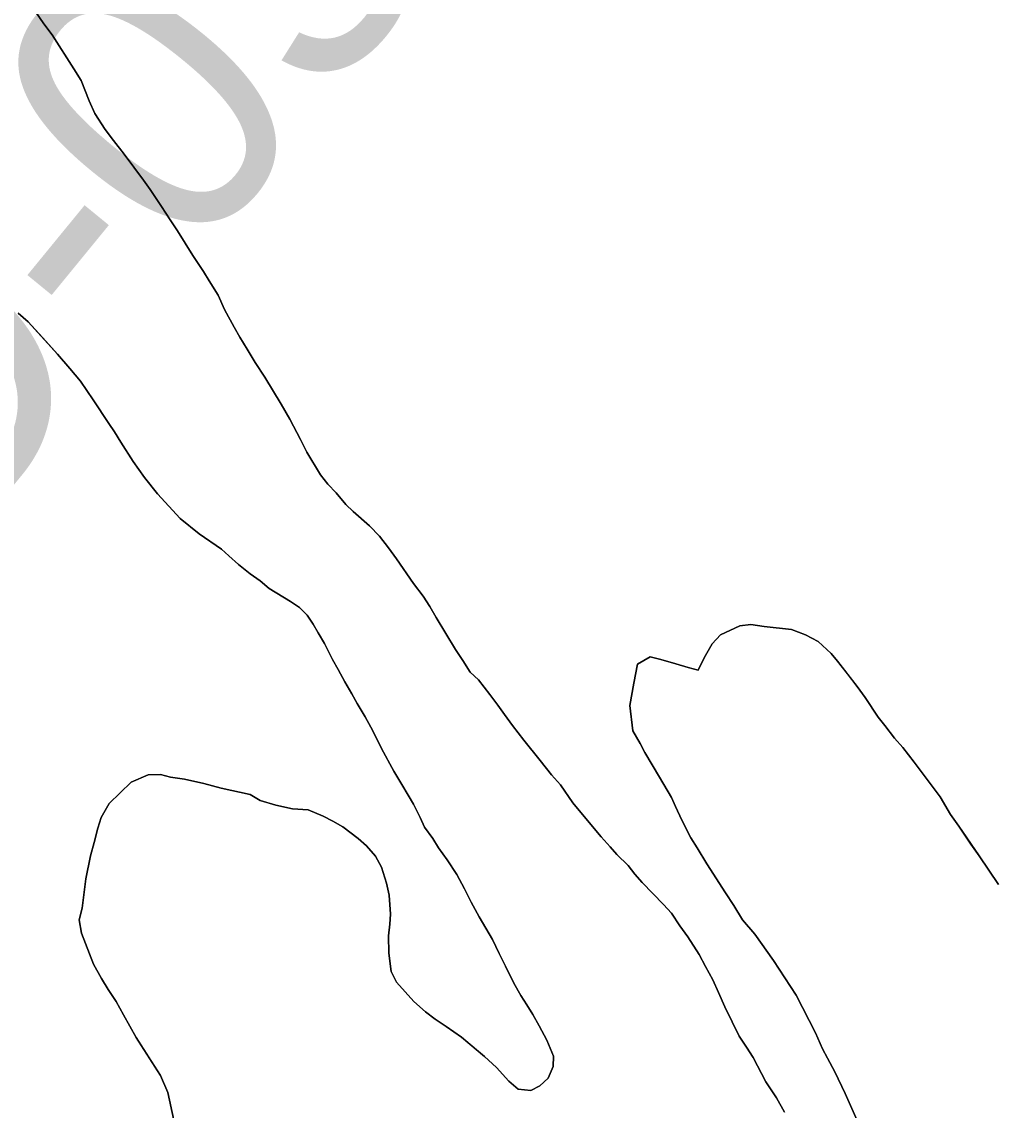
# Model space of a CAD drawing. Extents: x 3187622 to 3225504, y 800805 to 826213.
# Drawn here: x 3202567.5 to 3202859.8, y 812469.7 to 812796.4 of the extents above; entities that cross this region are included whole.
import ezdxf

# ---------------------------------------------------------------- set-up
doc = ezdxf.new("R2010")
doc.units = 0
for name, color, linetype in [('V-RIVR-RANG-IDEN', 7, 'Continuous'), ('V-SITE-VEGE', 7, 'Continuous'), ('V-TOPO-SHOR', 7, 'Continuous')]:
    doc.layers.add(name, color=color, linetype=linetype)

msp = doc.modelspace()

# ---------------------------------------------------------------- linework, layer by layer
at = {"layer": 'V-SITE-VEGE'}
for points in [[(3202571.48, 812799.54), (3202574.17, 812795.73), (3202576.61, 812792.42), (3202583.17, 812782.28), (3202585.36, 812778.73), (3202587.75, 812772.67), (3202589.43, 812768.88), (3202592.59, 812764.06), (3202595.03, 812760.76), (3202598.21, 812756.69), (3202604.07, 812748.81), (3202606.02, 812746.02), (3202609.43, 812740.95), (3202612.1, 812736.89), (3202614.29, 812733.59), (3202618.91, 812726.24), (3202622.07, 812721.42), (3202623.77, 812718.63), (3202626.44, 812714.32), (3202628.37, 812710.02), (3202631.27, 812704.71), (3202632.96, 812701.67), (3202635.15, 812698.12), (3202637.57, 812694.07), (3202640.5, 812689.75), (3202645.35, 812681.64), (3202648.02, 812677.08), (3202651.16, 812671.01), (3202653.08, 812667.22), (3202657.21, 812660.38), (3202659.41, 812657.58), (3202661.87, 812655.03), (3202664.8, 812651.46), (3202667.02, 812649.42), (3202671.94, 812645.06), (3202674.89, 812642), (3202677.58, 812638.44), (3202680.02, 812635.14), (3202685.13, 812627.78), (3202688.07, 812623.96), (3202690.01, 812620.92), (3202691.95, 812617.63), (3202697.78, 812607.99), (3202699.97, 812604.7), (3202702.15, 812601.15), (3202704.61, 812598.85), (3202708.04, 812594.52), (3202710.48, 812591.22), (3202712.43, 812588.43), (3202714.87, 812585.12), (3202718.29, 812580.8), (3202723.18, 812574.7), (3202726.61, 812570.37), (3202729.3, 812567.31), (3202732.96, 812561.98), (3202737.36, 812556.64), (3202741.52, 812551.8), (3202744.22, 812548.74), (3202746.18, 812546.45), (3202749.62, 812543.13), (3202751.58, 812540.58), (3202753.78, 812538.04), (3202760.16, 812531.4), (3202762.62, 812528.85), (3202765.05, 812525.05)], [(3202605.41, 812570.31), (3202609.17, 812570.48), (3202612.16, 812569.68), (3202616.41, 812569.09), (3202622.14, 812567.73), (3202627.37, 812566.37), (3202636.1, 812564.45), (3202639.07, 812562.64), (3202643.81, 812561.3), (3202648.79, 812560.2), (3202653.54, 812559.86), (3202658.04, 812557.96), (3202660.94, 812556.46), (3202663.91, 812554.73), (3202668.51, 812551.22), (3202671.06, 812549.08), (3202673.75, 812545.95), (3202675.53, 812542.65), (3202677.02, 812537.86), (3202677.79, 812534.26), (3202678.26, 812528.58), (3202678.04, 812525.49), (3202677.64, 812522.07), (3202677.7, 812516.81), (3202678.43, 812511.37), (3202680.04, 812508.17), (3202685.19, 812502.31), (3202688.72, 812499.24), (3202691.68, 812497.01), (3202694.98, 812494.86), (3202699.51, 812491.6), (3202706.49, 812485.79), (3202710.02, 812482.55), (3202713.78, 812478.38), (3202716.57, 812475.99), (3202720.32, 812475.59), (3202723.02, 812477.03), (3202725.57, 812479.32), (3202727.05, 812482.8), (3202727.12, 812485.97), (3202725.21, 812490.77), (3202722.86, 812494.99), (3202720.93, 812498.45), (3202719.15, 812501.32), (3202717.36, 812504.11), (3202715.27, 812507.82), (3202712.78, 812512.96), (3202710.85, 812516.76), (3202708.83, 812520.89), (3202704.8, 812527.73), (3202702.46, 812532.11), (3202700.45, 812536.16), (3202698.11, 812540.46), (3202695.27, 812544.86), (3202692.67, 812548.42), (3202690.89, 812551.21), (3202688.45, 812554.68), (3202687.09, 812557.54), (3202685.08, 812561.58), (3202683.54, 812564.29), (3202681.6, 812567.5), (3202679.26, 812571.47), (3202675.55, 812578.22), (3202673.78, 812581.76), (3202672.33, 812584.63), (3202670.64, 812587.75), (3202668.21, 812591.72), (3202666.6, 812594.67), (3202664.5, 812598.3), (3202662.48, 812601.93), (3202660.79, 812604.97), (3202658.38, 812609.78), (3202656.52, 812612.98), (3202654.98, 812615.6), (3202653.2, 812618.31), (3202650.9, 812620.61), (3202648.18, 812622.41), (3202641.75, 812626.29), (3202639.04, 812628.6), (3202636.07, 812630.66), (3202632.62, 812633.48), (3202629.66, 812636.05), (3202627.45, 812638.09), (3202620.77, 812642.73), (3202615.1, 812647.34), (3202608.23, 812654.74), (3202604.32, 812659.58), (3202600.91, 812664.4), (3202597.26, 812670.23), (3202595.32, 812673.28), (3202593.61, 812675.81), (3202588.99, 812682.92), (3202585.09, 812688.5), (3202581.91, 812692.32), (3202578.23, 812696.65), (3202569.41, 812706.34), (3202566.45, 812708.9)], [(3202818.34, 812466.59), (3202814.74, 812474.68), (3202811.61, 812481.25), (3202809.43, 812485.3), (3202807.98, 812488.08), (3202805.82, 812492.88), (3202800.03, 812504.27), (3202793.22, 812514.67), (3202787.61, 812522.54), (3202783.94, 812526.87), (3202781.27, 812531.18), (3202778.83, 812534.98), (3202773.24, 812543.6), (3202770.32, 812548.42), (3202768.38, 812551.46), (3202765.73, 812556.78), (3202763.8, 812560.82), (3202762.6, 812563.6), (3202758.97, 812569.68), (3202754.6, 812577.03), (3202753.15, 812579.81), (3202750.97, 812583.61), (3202750.11, 812591.14), (3202751.24, 812597.88), (3202752.36, 812603.62), (3202756.16, 812605.8), (3202759.4, 812604.98), (3202763.88, 812603.65), (3202767.62, 812602.57), (3202770.6, 812601.76), (3202772.43, 812605.48), (3202774.77, 812609.7), (3202777.32, 812612.4), (3202783.14, 812615.05), (3202786.4, 812615.48), (3202790.4, 812614.91), (3202798.64, 812614), (3202802.87, 812612.41), (3202806.59, 812610.34), (3202810.52, 812606.75), (3202812.48, 812604.46), (3202818.35, 812596.83), (3202820.79, 812593.53), (3202824.69, 812587.7), (3202826.64, 812585.15), (3202829.57, 812581.34), (3202832.02, 812578.54), (3202835.45, 812574.21), (3202840.57, 812567.35), (3202843.26, 812563.79), (3202846.41, 812558.47), (3202848.85, 812554.92), (3202854.94, 812546.04), (3202860.78, 812537.41)], [(3202613.18, 812466.71), (3202611.33, 812475.01), (3202609.18, 812480.07), (3202601.88, 812491.48), (3202598.01, 812498.31), (3202595.83, 812502.36), (3202593.4, 812505.92), (3202591.45, 812509.21), (3202589.03, 812513.52), (3202585.46, 812522.85), (3202584.78, 812526.87), (3202585.6, 812530.36), (3202586.77, 812539.11), (3202588.16, 812546.09), (3202589.24, 812550.08), (3202590.32, 812554.32), (3202591.39, 812557.55), (3202593.72, 812561.77), (3202600.36, 812568.15), (3202605.41, 812570.31)], [(3202765.05, 812525.05), (3202767.49, 812521.74), (3202770.9, 812516.42), (3202772.83, 812512.87), (3202775.01, 812508.83), (3202776.69, 812505.03), (3202778.61, 812500.74), (3202780.77, 812496.19), (3202782.95, 812491.89), (3202785.14, 812488.59), (3202787.08, 812485.55), (3202790.95, 812478.21), (3202794.11, 812473.39), (3202796.53, 812469.08)]]:
    msp.add_lwpolyline(points, dxfattribs=at)
at = {"layer": 'V-TOPO-SHOR'}
for points in [[(3202685.13, 812627.78), (3202680.02, 812635.14), (3202677.58, 812638.44), (3202674.89, 812642), (3202671.94, 812645.06), (3202667.02, 812649.42), (3202664.8, 812651.46), (3202661.87, 812655.03), (3202659.41, 812657.58), (3202657.21, 812660.38), (3202653.08, 812667.22), (3202651.16, 812671.01), (3202648.02, 812677.08), (3202645.35, 812681.64), (3202640.5, 812689.75), (3202637.57, 812694.07), (3202635.15, 812698.12), (3202632.96, 812701.67), (3202631.27, 812704.71), (3202628.37, 812710.02), (3202626.44, 812714.32), (3202623.77, 812718.63), (3202622.07, 812721.42), (3202618.91, 812726.24), (3202614.29, 812733.59), (3202612.1, 812736.89), (3202609.43, 812740.95), (3202606.02, 812746.02), (3202604.07, 812748.81), (3202598.21, 812756.69), (3202595.03, 812760.76), (3202592.59, 812764.06), (3202589.43, 812768.88), (3202587.75, 812772.67), (3202585.36, 812778.73), (3202583.17, 812782.28), (3202576.61, 812792.42), (3202574.17, 812795.73), (3202571.48, 812799.54)], [(3202566.45, 812708.9), (3202569.41, 812706.34), (3202573.82, 812701.49), (3202578.23, 812696.65), (3202581.91, 812692.32), (3202585.09, 812688.5), (3202588.99, 812682.92), (3202593.61, 812675.81), (3202595.32, 812673.28), (3202597.26, 812670.23), (3202600.91, 812664.4), (3202604.32, 812659.58), (3202608.23, 812654.74), (3202615.1, 812647.34), (3202620.77, 812642.73), (3202627.45, 812638.09), (3202629.66, 812636.05), (3202632.62, 812633.48), (3202636.07, 812630.66), (3202639.04, 812628.6), (3202641.75, 812626.29), (3202648.18, 812622.41), (3202650.9, 812620.61), (3202653.2, 812618.31), (3202654.98, 812615.6), (3202656.52, 812612.98), (3202658.38, 812609.78), (3202660.79, 812604.97), (3202662.48, 812601.93), (3202664.5, 812598.3), (3202666.6, 812594.67), (3202668.21, 812591.72), (3202670.64, 812587.75), (3202672.33, 812584.63), (3202673.78, 812581.76), (3202675.55, 812578.22), (3202679.26, 812571.47), (3202681.6, 812567.5), (3202683.54, 812564.29), (3202685.08, 812561.59), (3202687.09, 812557.54), (3202688.45, 812554.68), (3202690.89, 812551.21), (3202692.67, 812548.42), (3202695.27, 812544.86), (3202698.11, 812540.46), (3202700.45, 812536.16), (3202702.46, 812532.11), (3202704.8, 812527.73), (3202708.84, 812520.89), (3202710.85, 812516.76), (3202712.78, 812512.96), (3202715.27, 812507.82), (3202717.36, 812504.11), (3202719.15, 812501.32), (3202720.93, 812498.45), (3202722.86, 812494.99), (3202725.21, 812490.77), (3202727.12, 812485.97), (3202727.05, 812482.8), (3202725.57, 812479.32), (3202723.02, 812477.03), (3202720.32, 812475.58), (3202716.57, 812475.99), (3202713.78, 812478.38), (3202710.02, 812482.55), (3202706.49, 812485.79), (3202704.02, 812487.84), (3202699.51, 812491.6), (3202694.98, 812494.86), (3202691.68, 812497.01), (3202688.72, 812499.24), (3202685.19, 812502.31), (3202680.04, 812508.17), (3202678.43, 812511.37), (3202677.7, 812516.81), (3202677.64, 812522.08), (3202678.04, 812525.49), (3202678.26, 812528.58), (3202677.79, 812534.26), (3202677.02, 812537.86), (3202675.53, 812542.65), (3202673.75, 812545.95), (3202671.06, 812549.08), (3202668.51, 812551.22), (3202663.91, 812554.73), (3202660.94, 812556.46), (3202658.04, 812557.96), (3202653.54, 812559.86), (3202648.79, 812560.2), (3202643.81, 812561.3), (3202639.07, 812562.64), (3202636.1, 812564.45), (3202627.37, 812566.37), (3202622.14, 812567.73), (3202616.41, 812569.09), (3202612.16, 812569.68), (3202609.17, 812570.48), (3202605.41, 812570.31), (3202600.36, 812568.15)], [(3202796.53, 812469.08), (3202794.11, 812473.39), (3202790.95, 812478.21), (3202787.08, 812485.55), (3202785.14, 812488.59), (3202782.95, 812491.89), (3202780.77, 812496.19), (3202778.61, 812500.74), (3202776.69, 812505.03), (3202775.01, 812508.83), (3202772.83, 812512.87), (3202770.9, 812516.42), (3202767.49, 812521.74), (3202765.05, 812525.05), (3202762.62, 812528.85), (3202760.16, 812531.4), (3202753.78, 812538.04), (3202751.58, 812540.58), (3202749.62, 812543.13), (3202746.18, 812546.45), (3202744.22, 812548.74), (3202741.52, 812551.8), (3202737.36, 812556.64), (3202732.96, 812561.98), (3202729.3, 812567.31), (3202726.61, 812570.37), (3202723.18, 812574.7), (3202718.29, 812580.8), (3202714.87, 812585.12), (3202712.43, 812588.43), (3202710.48, 812591.22), (3202708.04, 812594.52), (3202704.61, 812598.85), (3202702.15, 812601.15), (3202699.97, 812604.7), (3202697.78, 812607.99), (3202691.95, 812617.63), (3202690.01, 812620.92), (3202688.07, 812623.96), (3202685.13, 812627.78)], [(3202815.42, 812600.65), (3202812.48, 812604.46), (3202810.52, 812606.75), (3202806.59, 812610.34), (3202802.87, 812612.41), (3202798.64, 812614), (3202790.4, 812614.91), (3202786.4, 812615.48), (3202783.14, 812615.05), (3202777.32, 812612.4), (3202774.77, 812609.7), (3202772.43, 812605.48), (3202770.6, 812601.76), (3202767.62, 812602.57), (3202763.88, 812603.65), (3202759.4, 812604.98), (3202756.16, 812605.8), (3202752.36, 812603.62), (3202751.24, 812597.88), (3202750.11, 812591.14), (3202750.97, 812583.61), (3202753.15, 812579.81), (3202754.6, 812577.03), (3202758.96, 812569.68), (3202762.6, 812563.6), (3202763.8, 812560.82), (3202765.73, 812556.78), (3202768.38, 812551.46), (3202770.33, 812548.42), (3202773.24, 812543.61), (3202778.83, 812534.98), (3202781.27, 812531.18), (3202783.94, 812526.87), (3202787.61, 812522.54), (3202793.22, 812514.67), (3202800.03, 812504.27), (3202805.82, 812492.88), (3202807.98, 812488.08), (3202809.43, 812485.3), (3202811.61, 812481.25), (3202814.74, 812474.68), (3202818.34, 812466.59)], [(3202860.78, 812537.41), (3202854.94, 812546.04), (3202852.5, 812549.59), (3202848.85, 812554.92), (3202846.41, 812558.47), (3202843.26, 812563.79), (3202840.57, 812567.35), (3202835.45, 812574.21), (3202832.02, 812578.54), (3202829.57, 812581.34), (3202826.64, 812585.15), (3202824.69, 812587.7), (3202820.79, 812593.53), (3202818.35, 812596.83), (3202815.42, 812600.65)], [(3202600.36, 812568.15), (3202593.72, 812561.77), (3202591.39, 812557.55), (3202590.32, 812554.32), (3202589.24, 812550.08), (3202588.16, 812546.09), (3202586.77, 812539.11), (3202585.6, 812530.36), (3202584.78, 812526.87), (3202585.46, 812522.85), (3202589.03, 812513.52), (3202591.45, 812509.21), (3202593.4, 812505.92), (3202595.83, 812502.36), (3202598.01, 812498.31), (3202601.88, 812491.48), (3202606.26, 812484.63), (3202609.18, 812480.07), (3202611.33, 812475.01), (3202613.18, 812466.71)]]:
    msp.add_lwpolyline(points, dxfattribs=at)

# ---------------------------------------------------------------- texts
at = {"layer": 'V-RIVR-RANG-IDEN'}
msp.add_text('D-050', height=83, rotation=50.6888, dxfattribs=at).set_placement((3202543.73, 812631.23))

doc.saveas('drawing.dxf')
